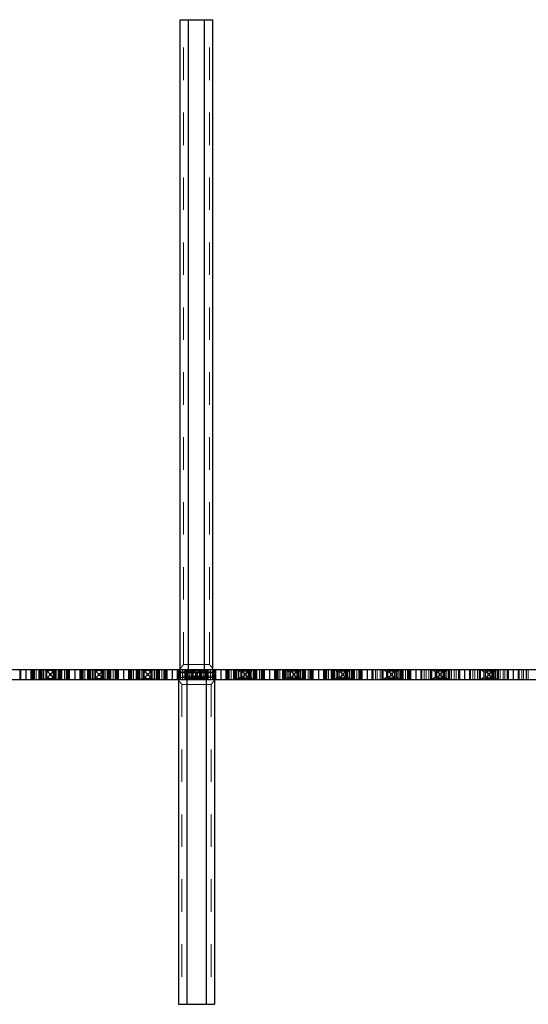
# Model space of a CAD drawing. Header units: inches. Extents: x 1880 to 2363, y -453 to -54.
# Tile 572 of 656: x 1910.58 to 1912.15, y -73.19 to -70.16. Entities that reach past the tile are written whole.
import ezdxf

# ---------------------------------------------------------------- set-up
doc = ezdxf.new("R2010")
doc.units = ezdxf.units.IN
doc.header["$LTSCALE"] = 0.5
doc.header["$MEASUREMENT"] = 0
doc.linetypes.add('HIDDEN', pattern=[0.225, 0.15, -0.075])
doc.layers.add('APP-M-S', color=30, linetype='Continuous')
doc.layers.add('PUN-M-S3', color=8, linetype='Continuous')

msp = doc.modelspace()

# ---------------------------------------------------------------- linework, layer by layer
at = {"layer": 'APP-M-S', "linetype": 'Continuous', "lineweight": 25}
for p, q in [((1910.15324, -72.16292), (1911.20324, -72.16292)), ((1910.60324, -72.16292), (1910.60324, -72.19442)), ((1910.75324, -72.16292), (1910.75324, -72.19442)), ((1910.90324, -72.16292), (1910.90324, -72.19442)), ((1911.05324, -72.16292), (1911.05324, -72.19442)), ((1911.20324, -72.16292), (1911.50324, -72.16292)), ((1911.20324, -72.16292), (1911.20324, -72.19442)), ((1911.35324, -72.16292), (1911.35324, -72.19442)), ((1911.50324, -72.16292), (1913.00324, -72.16292)), ((1911.50324, -72.16292), (1911.50324, -72.19442)), ((1911.65324, -72.16292), (1911.65324, -72.19442)), ((1911.80324, -72.16292), (1911.80324, -72.19442)), ((1911.95324, -72.16292), (1911.95324, -72.19442)), ((1912.10324, -72.16292), (1912.10324, -72.19442)), ((1910.15324, -72.19442), (1911.20324, -72.19442)), ((1911.20324, -72.19442), (1911.50324, -72.19442)), ((1911.50324, -72.19442), (1913.00324, -72.19442))]:
    msp.add_line(p, q, dxfattribs=at)
at = {"layer": 'APP-M-S', "linetype": 'HIDDEN', "lineweight": 18}
for p, q in [((1910.58474, -72.16292), (1910.58474, -72.19442)), ((1910.58774, -72.16292), (1910.58774, -72.19442)), ((1910.61874, -72.16292), (1910.61874, -72.19442)), ((1910.62174, -72.16292), (1910.62174, -72.19442)), ((1910.62324, -72.16292), (1910.62324, -72.19442)), ((1910.62624, -72.16292), (1910.62624, -72.19442)), ((1910.62902, -72.19442), (1910.62902, -72.16292)), ((1910.63474, -72.19442), (1910.63474, -72.16292)), ((1910.64249, -72.16292), (1910.64249, -72.19442)), ((1910.64371, -72.16292), (1910.64371, -72.19442)), ((1910.64374, -72.16292), (1910.64374, -72.19442)), ((1910.64542, -72.16292), (1910.64542, -72.19442)), ((1910.64824, -72.16292), (1910.64824, -72.19442)), ((1910.64871, -72.19442), (1910.64871, -72.16292)), ((1910.64912, -72.19442), (1910.64912, -72.16292)), ((1910.64971, -72.16292), (1910.66632, -72.16609)), ((1910.65118, -72.19442), (1910.65118, -72.16292)), ((1910.65265, -72.19442), (1910.65265, -72.16292)), ((1910.65772, -72.16292), (1910.65772, -72.19442)), ((1910.66261, -72.19442), (1910.66261, -72.16292)), ((1910.66663, -72.16617), (1910.66632, -72.16609)), ((1910.66632, -72.16609), (1910.66632, -72.19125)), ((1910.68984, -72.16617), (1910.66663, -72.16617)), ((1910.66674, -72.19117), (1910.66674, -72.16617)), ((1910.66674, -72.17402), (1910.67459, -72.16617)), ((1910.66749, -72.16292), (1910.66749, -72.19442)), ((1910.67531, -72.17574), (1910.67016, -72.17059)), ((1910.68117, -72.17574), (1910.68631, -72.17059)), ((1910.68188, -72.16617), (1910.68974, -72.17402)), ((1910.68724, -72.16292), (1910.68724, -72.19442)), ((1910.68898, -72.19442), (1910.68898, -72.16292)), ((1910.68974, -72.16617), (1910.68974, -72.19117)), ((1910.69015, -72.16609), (1910.68984, -72.16617)), ((1910.70676, -72.16292), (1910.69015, -72.16609)), ((1910.69015, -72.19125), (1910.69015, -72.16609)), ((1910.69324, -72.19442), (1910.69324, -72.16292)), ((1910.69386, -72.16292), (1910.69386, -72.19442)), ((1910.69875, -72.16292), (1910.69875, -72.19442)), ((1910.70383, -72.19442), (1910.70383, -72.16292)), ((1910.70529, -72.16292), (1910.70529, -72.19442)), ((1910.70735, -72.16292), (1910.70735, -72.19442)), ((1910.70776, -72.19442), (1910.70776, -72.16292)), ((1910.70824, -72.16292), (1910.70824, -72.19442)), ((1910.71105, -72.16292), (1910.71105, -72.19442)), ((1910.71274, -72.16292), (1910.71274, -72.19442)), ((1910.71276, -72.19442), (1910.71276, -72.16292)), ((1910.71398, -72.16292), (1910.71398, -72.19442)), ((1910.72174, -72.16292), (1910.72174, -72.19442)), ((1910.72745, -72.19442), (1910.72745, -72.16292)), ((1910.73024, -72.16292), (1910.73024, -72.19442)), ((1910.73324, -72.16292), (1910.73324, -72.19442)), ((1910.73474, -72.16292), (1910.73474, -72.19442)), ((1910.73774, -72.16292), (1910.73774, -72.19442)), ((1910.76874, -72.16292), (1910.76874, -72.19442)), ((1910.77174, -72.16292), (1910.77174, -72.19442)), ((1910.77324, -72.16292), (1910.77324, -72.19442)), ((1910.77624, -72.16292), (1910.77624, -72.19442)), ((1910.77902, -72.19442), (1910.77902, -72.16292)), ((1910.78474, -72.19442), (1910.78474, -72.16292)), ((1910.79249, -72.16292), (1910.79249, -72.19442)), ((1910.79371, -72.16292), (1910.79371, -72.19442)), ((1910.79374, -72.16292), (1910.79374, -72.19442)), ((1910.79542, -72.16292), (1910.79542, -72.19442)), ((1910.79824, -72.16292), (1910.79824, -72.19442)), ((1910.79871, -72.19442), (1910.79871, -72.16292)), ((1910.79912, -72.19442), (1910.79912, -72.16292)), ((1910.79971, -72.16292), (1910.81632, -72.16609)), ((1910.80118, -72.19442), (1910.80118, -72.16292)), ((1910.80265, -72.19442), (1910.80265, -72.16292)), ((1910.80772, -72.16292), (1910.80772, -72.19442)), ((1910.81261, -72.19442), (1910.81261, -72.16292)), ((1910.81663, -72.16617), (1910.81632, -72.16609)), ((1910.81632, -72.16609), (1910.81632, -72.19125)), ((1910.83984, -72.16617), (1910.81663, -72.16617)), ((1910.81674, -72.19117), (1910.81674, -72.16617)), ((1910.81674, -72.17402), (1910.82459, -72.16617)), ((1910.81749, -72.16292), (1910.81749, -72.19442)), ((1910.82531, -72.17574), (1910.82016, -72.17059)), ((1910.83117, -72.17574), (1910.83631, -72.17059)), ((1910.83188, -72.16617), (1910.83974, -72.17402)), ((1910.83724, -72.16292), (1910.83724, -72.19442)), ((1910.83898, -72.19442), (1910.83898, -72.16292)), ((1910.83974, -72.16617), (1910.83974, -72.19117)), ((1910.84015, -72.16609), (1910.83984, -72.16617)), ((1910.85676, -72.16292), (1910.84015, -72.16609)), ((1910.84015, -72.19125), (1910.84015, -72.16609)), ((1910.84324, -72.19442), (1910.84324, -72.16292)), ((1910.84386, -72.16292), (1910.84386, -72.19442)), ((1910.84875, -72.16292), (1910.84875, -72.19442)), ((1910.85383, -72.19442), (1910.85383, -72.16292)), ((1910.85529, -72.16292), (1910.85529, -72.19442)), ((1910.85735, -72.16292), (1910.85735, -72.19442)), ((1910.85776, -72.19442), (1910.85776, -72.16292)), ((1910.85824, -72.16292), (1910.85824, -72.19442)), ((1910.86105, -72.16292), (1910.86105, -72.19442)), ((1910.86274, -72.16292), (1910.86274, -72.19442)), ((1910.86276, -72.19442), (1910.86276, -72.16292)), ((1910.86398, -72.16292), (1910.86398, -72.19442)), ((1910.87174, -72.16292), (1910.87174, -72.19442)), ((1910.87745, -72.19442), (1910.87745, -72.16292)), ((1910.88024, -72.16292), (1910.88024, -72.19442)), ((1910.88324, -72.16292), (1910.88324, -72.19442)), ((1910.88474, -72.16292), (1910.88474, -72.19442)), ((1910.88774, -72.16292), (1910.88774, -72.19442)), ((1910.91874, -72.16292), (1910.91874, -72.19442)), ((1910.92174, -72.16292), (1910.92174, -72.19442)), ((1910.92324, -72.16292), (1910.92324, -72.19442)), ((1910.92624, -72.16292), (1910.92624, -72.19442)), ((1910.92902, -72.19442), (1910.92902, -72.16292)), ((1910.93474, -72.19442), (1910.93474, -72.16292)), ((1910.94249, -72.16292), (1910.94249, -72.19442)), ((1910.94371, -72.16292), (1910.94371, -72.19442)), ((1910.94374, -72.16292), (1910.94374, -72.19442)), ((1910.94542, -72.16292), (1910.94542, -72.19442)), ((1910.94824, -72.16292), (1910.94824, -72.19442)), ((1910.94871, -72.19442), (1910.94871, -72.16292)), ((1910.94912, -72.19442), (1910.94912, -72.16292)), ((1910.94971, -72.16292), (1910.96632, -72.16609)), ((1910.95118, -72.19442), (1910.95118, -72.16292)), ((1910.95265, -72.19442), (1910.95265, -72.16292)), ((1910.95772, -72.16292), (1910.95772, -72.19442)), ((1910.96261, -72.19442), (1910.96261, -72.16292)), ((1910.96663, -72.16617), (1910.96632, -72.16609)), ((1910.96632, -72.16609), (1910.96632, -72.19125)), ((1910.98984, -72.16617), (1910.96663, -72.16617)), ((1910.96674, -72.19117), (1910.96674, -72.16617)), ((1910.96674, -72.17402), (1910.97459, -72.16617)), ((1910.96749, -72.16292), (1910.96749, -72.19442)), ((1910.97531, -72.17574), (1910.97016, -72.17059)), ((1910.98117, -72.17574), (1910.98631, -72.17059)), ((1910.98188, -72.16617), (1910.98974, -72.17402)), ((1910.98724, -72.16292), (1910.98724, -72.19442)), ((1910.98898, -72.19442), (1910.98898, -72.16292)), ((1910.98974, -72.16617), (1910.98974, -72.19117)), ((1910.99015, -72.16609), (1910.98984, -72.16617)), ((1911.00676, -72.16292), (1910.99015, -72.16609)), ((1910.99015, -72.19125), (1910.99015, -72.16609)), ((1910.99324, -72.19442), (1910.99324, -72.16292)), ((1910.99386, -72.16292), (1910.99386, -72.19442)), ((1910.99875, -72.16292), (1910.99875, -72.19442)), ((1911.00383, -72.19442), (1911.00383, -72.16292)), ((1911.00529, -72.16292), (1911.00529, -72.19442)), ((1911.00735, -72.16292), (1911.00735, -72.19442)), ((1911.00776, -72.19442), (1911.00776, -72.16292)), ((1911.00824, -72.16292), (1911.00824, -72.19442)), ((1911.01105, -72.16292), (1911.01105, -72.19442)), ((1911.01274, -72.16292), (1911.01274, -72.19442)), ((1911.01276, -72.19442), (1911.01276, -72.16292)), ((1911.01398, -72.16292), (1911.01398, -72.19442)), ((1911.02174, -72.16292), (1911.02174, -72.19442)), ((1911.02745, -72.19442), (1911.02745, -72.16292)), ((1911.03024, -72.16292), (1911.03024, -72.19442)), ((1911.03324, -72.16292), (1911.03324, -72.19442)), ((1911.03474, -72.16292), (1911.03474, -72.19442)), ((1911.03774, -72.16292), (1911.03774, -72.19442)), ((1911.06874, -72.16292), (1911.06874, -72.19442)), ((1911.07174, -72.16292), (1911.07174, -72.19442)), ((1911.07324, -72.16292), (1911.07324, -72.18554)), ((1911.07624, -72.16292), (1911.07624, -72.19442)), ((1911.07902, -72.19442), (1911.07902, -72.16292)), ((1911.08474, -72.19442), (1911.08474, -72.16292)), ((1911.09249, -72.16292), (1911.09249, -72.19442)), ((1911.09371, -72.16292), (1911.09371, -72.19442)), ((1911.09374, -72.16292), (1911.09374, -72.19442)), ((1911.09542, -72.16292), (1911.09542, -72.19442)), ((1911.09824, -72.16292), (1911.09824, -72.19442)), ((1911.09871, -72.19442), (1911.09871, -72.16292)), ((1911.09912, -72.19442), (1911.09912, -72.16292)), ((1911.09971, -72.16292), (1911.11632, -72.16609)), ((1911.10118, -72.19442), (1911.10118, -72.16292)), ((1911.11261, -72.17017), (1911.10265, -72.16292)), ((1911.10265, -72.19442), (1911.10265, -72.16292)), ((1911.10772, -72.16292), (1911.10772, -72.19442)), ((1911.11261, -72.19442), (1911.11261, -72.16292)), ((1911.11261, -72.17017), (1911.11749, -72.17079)), ((1911.11663, -72.16617), (1911.11632, -72.16609)), ((1911.11632, -72.16609), (1911.11632, -72.19125)), ((1911.13984, -72.16617), (1911.11663, -72.16617)), ((1911.11674, -72.19117), (1911.11674, -72.16617)), ((1911.11674, -72.17402), (1911.12459, -72.16617)), ((1911.11749, -72.19442), (1911.11749, -72.16292)), ((1911.11749, -72.17079), (1911.13898, -72.17079)), ((1911.12531, -72.17574), (1911.12016, -72.17059)), ((1911.13117, -72.17574), (1911.13631, -72.17059)), ((1911.13188, -72.16617), (1911.13974, -72.17402)), ((1911.13724, -72.16292), (1911.13724, -72.19442)), ((1911.13898, -72.19442), (1911.13898, -72.16292)), ((1911.13898, -72.17079), (1911.14386, -72.17017)), ((1911.13974, -72.16617), (1911.13974, -72.19117)), ((1911.14015, -72.16609), (1911.13984, -72.16617)), ((1911.15676, -72.16292), (1911.14015, -72.16609)), ((1911.14015, -72.19125), (1911.14015, -72.16609)), ((1911.14324, -72.19442), (1911.14324, -72.16292)), ((1911.15383, -72.16292), (1911.14386, -72.17017)), ((1911.14386, -72.19442), (1911.14386, -72.16292)), ((1911.14875, -72.16292), (1911.14875, -72.19442)), ((1911.15383, -72.19442), (1911.15383, -72.16292)), ((1911.15529, -72.16292), (1911.15529, -72.19442)), ((1911.15735, -72.16292), (1911.15735, -72.19442)), ((1911.15776, -72.19442), (1911.15776, -72.16292)), ((1911.15824, -72.16292), (1911.15824, -72.19442)), ((1911.16105, -72.16292), (1911.16105, -72.19442)), ((1911.16274, -72.16292), (1911.16274, -72.19442)), ((1911.16276, -72.19442), (1911.16276, -72.16292)), ((1911.16398, -72.16292), (1911.16398, -72.19442)), ((1911.17174, -72.16292), (1911.17174, -72.19442)), ((1911.17745, -72.19442), (1911.17745, -72.16292)), ((1911.18024, -72.16292), (1911.18024, -72.19442)), ((1911.18324, -72.16292), (1911.18324, -72.18554)), ((1911.18474, -72.16292), (1911.18474, -72.19442)), ((1911.18774, -72.16292), (1911.18774, -72.19442)), ((1911.21874, -72.16292), (1911.21874, -72.19442)), ((1911.22174, -72.16292), (1911.22174, -72.19442)), ((1911.22324, -72.16292), (1911.22324, -72.19442)), ((1911.22624, -72.16292), (1911.22624, -72.19442)), ((1911.22902, -72.19442), (1911.22902, -72.16292)), ((1911.23474, -72.19442), (1911.23474, -72.16292)), ((1911.24249, -72.16292), (1911.24249, -72.19442)), ((1911.24371, -72.16292), (1911.24371, -72.19442)), ((1911.24374, -72.16292), (1911.24374, -72.19442)), ((1911.24542, -72.16292), (1911.24542, -72.19442)), ((1911.24824, -72.16292), (1911.24824, -72.19442)), ((1911.24871, -72.19442), (1911.24871, -72.16292)), ((1911.24912, -72.19442), (1911.24912, -72.16292)), ((1911.24971, -72.16292), (1911.26632, -72.16609)), ((1911.25118, -72.19442), (1911.25118, -72.16292)), ((1911.26261, -72.17017), (1911.25265, -72.16292)), ((1911.25265, -72.19442), (1911.25265, -72.16292)), ((1911.25772, -72.16292), (1911.25772, -72.19442)), ((1911.26261, -72.19442), (1911.26261, -72.16292)), ((1911.26261, -72.17017), (1911.26749, -72.17079)), ((1911.26663, -72.16617), (1911.26632, -72.16609)), ((1911.26632, -72.16609), (1911.26632, -72.19125)), ((1911.28984, -72.16617), (1911.26663, -72.16617)), ((1911.26674, -72.19117), (1911.26674, -72.16617)), ((1911.26674, -72.17402), (1911.27459, -72.16617)), ((1911.26749, -72.19442), (1911.26749, -72.16292)), ((1911.26749, -72.17079), (1911.28898, -72.17079)), ((1911.27531, -72.17574), (1911.27016, -72.17059)), ((1911.28117, -72.17574), (1911.28631, -72.17059)), ((1911.28188, -72.16617), (1911.28974, -72.17402)), ((1911.28724, -72.16292), (1911.28724, -72.19442)), ((1911.28898, -72.19442), (1911.28898, -72.16292)), ((1911.28898, -72.17079), (1911.29386, -72.17017)), ((1911.28974, -72.16617), (1911.28974, -72.19117)), ((1911.29015, -72.16609), (1911.28984, -72.16617)), ((1911.30676, -72.16292), (1911.29015, -72.16609)), ((1911.29015, -72.19125), (1911.29015, -72.16609)), ((1911.29324, -72.19442), (1911.29324, -72.16292)), ((1911.30383, -72.16292), (1911.29386, -72.17017)), ((1911.29386, -72.19442), (1911.29386, -72.16292)), ((1911.29875, -72.16292), (1911.29875, -72.19442)), ((1911.30383, -72.19442), (1911.30383, -72.16292)), ((1911.30529, -72.16292), (1911.30529, -72.19442)), ((1911.30735, -72.16292), (1911.30735, -72.19442)), ((1911.30776, -72.19442), (1911.30776, -72.16292)), ((1911.30824, -72.16292), (1911.30824, -72.19442)), ((1911.31105, -72.16292), (1911.31105, -72.19442)), ((1911.31274, -72.16292), (1911.31274, -72.19442)), ((1911.31276, -72.19442), (1911.31276, -72.16292)), ((1911.31398, -72.16292), (1911.31398, -72.19442)), ((1911.32174, -72.16292), (1911.32174, -72.19442)), ((1911.32745, -72.19442), (1911.32745, -72.16292)), ((1911.33024, -72.16292), (1911.33024, -72.19442)), ((1911.33324, -72.16292), (1911.33324, -72.19442)), ((1911.33474, -72.16292), (1911.33474, -72.19442)), ((1911.33774, -72.16292), (1911.33774, -72.19442)), ((1911.36874, -72.16292), (1911.36874, -72.19442)), ((1911.37174, -72.16292), (1911.37174, -72.19442)), ((1911.37324, -72.16292), (1911.37324, -72.19442)), ((1911.37624, -72.16292), (1911.37624, -72.19442)), ((1911.37902, -72.19442), (1911.37902, -72.16292)), ((1911.38474, -72.19442), (1911.38474, -72.16292)), ((1911.39249, -72.16292), (1911.39249, -72.19442)), ((1911.39371, -72.16292), (1911.39371, -72.19442)), ((1911.39374, -72.16292), (1911.39374, -72.19442)), ((1911.39542, -72.16292), (1911.39542, -72.19442)), ((1911.39824, -72.16292), (1911.39824, -72.19442)), ((1911.39871, -72.19442), (1911.39871, -72.16292)), ((1911.39912, -72.19442), (1911.39912, -72.16292)), ((1911.39971, -72.16292), (1911.41632, -72.16609)), ((1911.40118, -72.19442), (1911.40118, -72.16292)), ((1911.41261, -72.17017), (1911.40265, -72.16292)), ((1911.40265, -72.19442), (1911.40265, -72.16292)), ((1911.40772, -72.16292), (1911.40772, -72.19442)), ((1911.41261, -72.19442), (1911.41261, -72.16292)), ((1911.41261, -72.17017), (1911.41749, -72.17079)), ((1911.41663, -72.16617), (1911.41632, -72.16609)), ((1911.41632, -72.16609), (1911.41632, -72.19125)), ((1911.43984, -72.16617), (1911.41663, -72.16617)), ((1911.41674, -72.19117), (1911.41674, -72.16617)), ((1911.41674, -72.17402), (1911.42459, -72.16617)), ((1911.41749, -72.19442), (1911.41749, -72.16292)), ((1911.41749, -72.17079), (1911.43898, -72.17079)), ((1911.42531, -72.17574), (1911.42016, -72.17059)), ((1911.43117, -72.17574), (1911.43631, -72.17059)), ((1911.43188, -72.16617), (1911.43974, -72.17402)), ((1911.43724, -72.16292), (1911.43724, -72.19442)), ((1911.43898, -72.19442), (1911.43898, -72.16292)), ((1911.43898, -72.17079), (1911.44386, -72.17017)), ((1911.43974, -72.16617), (1911.43974, -72.19117)), ((1911.44015, -72.16609), (1911.43984, -72.16617)), ((1911.45676, -72.16292), (1911.44015, -72.16609)), ((1911.44015, -72.19125), (1911.44015, -72.16609)), ((1911.44324, -72.19442), (1911.44324, -72.16292)), ((1911.45383, -72.16292), (1911.44386, -72.17017)), ((1911.44386, -72.19442), (1911.44386, -72.16292)), ((1911.44875, -72.16292), (1911.44875, -72.19442)), ((1911.45383, -72.19442), (1911.45383, -72.16292)), ((1911.45529, -72.16292), (1911.45529, -72.19442)), ((1911.45735, -72.16292), (1911.45735, -72.19442)), ((1911.45776, -72.19442), (1911.45776, -72.16292)), ((1911.45824, -72.16292), (1911.45824, -72.19442)), ((1911.46105, -72.16292), (1911.46105, -72.19442)), ((1911.46274, -72.16292), (1911.46274, -72.19442)), ((1911.46276, -72.19442), (1911.46276, -72.16292)), ((1911.46398, -72.16292), (1911.46398, -72.19442)), ((1911.47174, -72.16292), (1911.47174, -72.19442)), ((1911.47745, -72.19442), (1911.47745, -72.16292)), ((1911.48024, -72.16292), (1911.48024, -72.19442)), ((1911.48324, -72.16292), (1911.48324, -72.19442)), ((1911.48474, -72.16292), (1911.48474, -72.19442)), ((1911.48774, -72.16292), (1911.48774, -72.19442)), ((1911.51874, -72.16292), (1911.51874, -72.19442)), ((1911.52174, -72.16292), (1911.52174, -72.19442)), ((1911.52324, -72.16292), (1911.52324, -72.19442)), ((1911.52624, -72.16292), (1911.52624, -72.19442)), ((1911.52902, -72.19442), (1911.52902, -72.16292)), ((1911.53474, -72.19442), (1911.53474, -72.16292)), ((1911.54249, -72.16292), (1911.54249, -72.19442)), ((1911.54371, -72.16292), (1911.54371, -72.19442)), ((1911.54374, -72.16292), (1911.54374, -72.19442)), ((1911.54542, -72.16292), (1911.54542, -72.19442)), ((1911.54824, -72.16292), (1911.54824, -72.19442)), ((1911.54871, -72.19442), (1911.54871, -72.16292)), ((1911.54912, -72.19442), (1911.54912, -72.16292)), ((1911.54971, -72.16292), (1911.56632, -72.16609)), ((1911.55118, -72.19442), (1911.55118, -72.16292)), ((1911.56261, -72.17017), (1911.55265, -72.16292)), ((1911.55265, -72.19442), (1911.55265, -72.16292)), ((1911.55772, -72.16292), (1911.55772, -72.19442)), ((1911.56261, -72.19442), (1911.56261, -72.16292)), ((1911.56261, -72.17017), (1911.56749, -72.17079)), ((1911.56663, -72.16617), (1911.56632, -72.16609)), ((1911.56632, -72.16609), (1911.56632, -72.19125)), ((1911.58984, -72.16617), (1911.56663, -72.16617)), ((1911.56674, -72.19117), (1911.56674, -72.16617)), ((1911.56674, -72.17402), (1911.57459, -72.16617)), ((1911.56749, -72.19442), (1911.56749, -72.16292)), ((1911.56749, -72.17079), (1911.58898, -72.17079)), ((1911.57531, -72.17574), (1911.57016, -72.17059)), ((1911.58117, -72.17574), (1911.58631, -72.17059)), ((1911.58188, -72.16617), (1911.58974, -72.17402)), ((1911.58724, -72.16292), (1911.58724, -72.19442)), ((1911.58898, -72.19442), (1911.58898, -72.16292)), ((1911.58898, -72.17079), (1911.59386, -72.17017)), ((1911.58974, -72.16617), (1911.58974, -72.19117)), ((1911.59015, -72.16609), (1911.58984, -72.16617)), ((1911.60676, -72.16292), (1911.59015, -72.16609)), ((1911.59015, -72.19125), (1911.59015, -72.16609)), ((1911.59324, -72.19442), (1911.59324, -72.16292)), ((1911.60383, -72.16292), (1911.59386, -72.17017)), ((1911.59386, -72.19442), (1911.59386, -72.16292)), ((1911.59875, -72.16292), (1911.59875, -72.19442)), ((1911.60383, -72.19442), (1911.60383, -72.16292)), ((1911.60529, -72.16292), (1911.60529, -72.19442)), ((1911.60735, -72.16292), (1911.60735, -72.19442)), ((1911.60776, -72.19442), (1911.60776, -72.16292)), ((1911.60824, -72.16292), (1911.60824, -72.19442)), ((1911.61105, -72.16292), (1911.61105, -72.19442)), ((1911.61274, -72.16292), (1911.61274, -72.19442)), ((1911.61276, -72.19442), (1911.61276, -72.16292)), ((1911.61398, -72.16292), (1911.61398, -72.19442)), ((1911.62174, -72.16292), (1911.62174, -72.19442)), ((1911.62745, -72.19442), (1911.62745, -72.16292)), ((1911.63024, -72.16292), (1911.63024, -72.19442)), ((1911.63324, -72.16292), (1911.63324, -72.19442)), ((1911.63474, -72.16292), (1911.63474, -72.19442)), ((1911.63774, -72.16292), (1911.63774, -72.19442)), ((1911.66824, -72.16292), (1911.66824, -72.19442)), ((1911.66874, -72.16292), (1911.66874, -72.19442)), ((1911.67124, -72.16292), (1911.67124, -72.19442)), ((1911.67174, -72.16292), (1911.67174, -72.19442)), ((1911.67902, -72.19442), (1911.67902, -72.16292)), ((1911.68474, -72.19442), (1911.68474, -72.16292)), ((1911.69324, -72.16292), (1911.69324, -72.19442)), ((1911.69371, -72.16292), (1911.69371, -72.19442)), ((1911.69374, -72.16292), (1911.69374, -72.19442)), ((1911.69871, -72.19442), (1911.69871, -72.16292)), ((1911.69912, -72.19442), (1911.69912, -72.16292)), ((1911.69971, -72.16292), (1911.71632, -72.16609)), ((1911.70118, -72.19442), (1911.70118, -72.16292)), ((1911.71261, -72.17017), (1911.70265, -72.16292)), ((1911.70265, -72.19442), (1911.70265, -72.16292)), ((1911.71261, -72.18717), (1911.71261, -72.17017)), ((1911.71261, -72.17017), (1911.71749, -72.17079)), ((1911.71663, -72.16617), (1911.71632, -72.16609)), ((1911.71632, -72.16609), (1911.71632, -72.19125)), ((1911.73984, -72.16617), (1911.71663, -72.16617)), ((1911.71674, -72.19117), (1911.71674, -72.16617)), ((1911.71674, -72.17402), (1911.72459, -72.16617)), ((1911.71749, -72.17079), (1911.71749, -72.18654)), ((1911.71749, -72.17079), (1911.73898, -72.17079)), ((1911.72531, -72.17574), (1911.72016, -72.17059)), ((1911.73117, -72.17574), (1911.73631, -72.17059)), ((1911.73188, -72.16617), (1911.73974, -72.17402)), ((1911.73724, -72.16292), (1911.73724, -72.19442)), ((1911.73898, -72.19442), (1911.73898, -72.16292)), ((1911.73898, -72.17079), (1911.74386, -72.17017)), ((1911.73974, -72.16617), (1911.73974, -72.19117)), ((1911.74015, -72.16609), (1911.73984, -72.16617)), ((1911.75676, -72.16292), (1911.74015, -72.16609)), ((1911.74015, -72.19125), (1911.74015, -72.16609)), ((1911.74324, -72.19442), (1911.74324, -72.16292)), ((1911.74386, -72.19442), (1911.74386, -72.16292)), ((1911.75383, -72.16292), (1911.74386, -72.17017)), ((1911.74764, -72.16292), (1911.74764, -72.19442)), ((1911.74824, -72.16292), (1911.74824, -72.19442)), ((1911.74875, -72.16292), (1911.74875, -72.19442)), ((1911.75383, -72.19442), (1911.75383, -72.16292)), ((1911.75529, -72.16292), (1911.75529, -72.19442)), ((1911.75735, -72.16292), (1911.75735, -72.19442)), ((1911.75776, -72.19442), (1911.75776, -72.16292)), ((1911.75824, -72.16292), (1911.75824, -72.19442)), ((1911.76105, -72.16292), (1911.76105, -72.19442)), ((1911.76274, -72.16292), (1911.76274, -72.19442)), ((1911.76276, -72.19442), (1911.76276, -72.16292)), ((1911.76398, -72.16292), (1911.76398, -72.19442)), ((1911.77174, -72.16292), (1911.77174, -72.19442)), ((1911.77745, -72.19442), (1911.77745, -72.16292)), ((1911.78024, -72.16292), (1911.78024, -72.19442)), ((1911.78324, -72.16292), (1911.78324, -72.19442)), ((1911.78474, -72.16292), (1911.78474, -72.19442)), ((1911.78774, -72.16292), (1911.78774, -72.19442)), ((1911.81824, -72.16292), (1911.81824, -72.19442)), ((1911.81874, -72.16292), (1911.81874, -72.19442)), ((1911.82124, -72.16292), (1911.82124, -72.19442)), ((1911.82174, -72.16292), (1911.82174, -72.19442)), ((1911.82902, -72.19442), (1911.82902, -72.16292)), ((1911.83474, -72.19442), (1911.83474, -72.16292)), ((1911.84324, -72.16292), (1911.84324, -72.19442)), ((1911.84371, -72.16292), (1911.84371, -72.19442)), ((1911.84374, -72.16292), (1911.84374, -72.19442)), ((1911.84871, -72.19442), (1911.84871, -72.16292)), ((1911.84912, -72.19442), (1911.84912, -72.16292)), ((1911.84971, -72.16292), (1911.86632, -72.16609)), ((1911.85118, -72.19442), (1911.85118, -72.16292)), ((1911.86261, -72.17017), (1911.85265, -72.16292)), ((1911.85265, -72.19442), (1911.85265, -72.16292)), ((1911.86261, -72.18717), (1911.86261, -72.17017)), ((1911.86261, -72.17017), (1911.86749, -72.17079)), ((1911.86663, -72.16617), (1911.86632, -72.16609)), ((1911.86632, -72.16609), (1911.86632, -72.19125)), ((1911.88984, -72.16617), (1911.86663, -72.16617)), ((1911.86674, -72.19117), (1911.86674, -72.16617)), ((1911.86674, -72.17402), (1911.87459, -72.16617)), ((1911.86749, -72.17079), (1911.86749, -72.18654)), ((1911.86749, -72.17079), (1911.88898, -72.17079)), ((1911.87531, -72.17574), (1911.87016, -72.17059)), ((1911.88117, -72.17574), (1911.88631, -72.17059)), ((1911.88188, -72.16617), (1911.88974, -72.17402)), ((1911.88724, -72.16292), (1911.88724, -72.19442)), ((1911.88898, -72.17079), (1911.89386, -72.17017)), ((1911.88898, -72.18654), (1911.88898, -72.17079)), ((1911.88974, -72.16617), (1911.88974, -72.19117)), ((1911.89015, -72.16609), (1911.88984, -72.16617)), ((1911.90676, -72.16292), (1911.89015, -72.16609)), ((1911.89015, -72.19125), (1911.89015, -72.16609)), ((1911.89324, -72.19442), (1911.89324, -72.16292)), ((1911.90383, -72.16292), (1911.89386, -72.17017)), ((1911.89386, -72.17017), (1911.89386, -72.18717)), ((1911.89824, -72.16292), (1911.89824, -72.19442)), ((1911.90383, -72.19442), (1911.90383, -72.16292)), ((1911.90424, -72.16292), (1911.90424, -72.19442)), ((1911.90529, -72.16292), (1911.90529, -72.19442)), ((1911.90735, -72.16292), (1911.90735, -72.19442)), ((1911.90776, -72.19442), (1911.90776, -72.16292)), ((1911.91274, -72.16292), (1911.91274, -72.19442)), ((1911.91276, -72.19442), (1911.91276, -72.16292)), ((1911.91324, -72.16292), (1911.91324, -72.19442)), ((1911.92174, -72.16292), (1911.92174, -72.19442)), ((1911.92745, -72.19442), (1911.92745, -72.16292)), ((1911.93474, -72.16292), (1911.93474, -72.19442)), ((1911.93524, -72.16292), (1911.93524, -72.19442)), ((1911.93774, -72.16292), (1911.93774, -72.19442)), ((1911.93824, -72.16292), (1911.93824, -72.19442)), ((1911.96824, -72.16292), (1911.96824, -72.19442)), ((1911.96874, -72.16292), (1911.96874, -72.19442)), ((1911.97124, -72.16292), (1911.97124, -72.19442)), ((1911.97174, -72.16292), (1911.97174, -72.19442)), ((1911.97902, -72.19442), (1911.97902, -72.16292)), ((1911.98474, -72.19442), (1911.98474, -72.16292)), ((1911.99324, -72.16292), (1911.99324, -72.19442)), ((1911.99371, -72.16292), (1911.99371, -72.19442)), ((1911.99374, -72.16292), (1911.99374, -72.19442)), ((1911.99871, -72.19442), (1911.99871, -72.16292)), ((1911.99912, -72.19442), (1911.99912, -72.16292)), ((1911.99971, -72.16292), (1912.01632, -72.16609)), ((1912.00118, -72.19442), (1912.00118, -72.16292)), ((1912.01261, -72.17017), (1912.00265, -72.16292)), ((1912.00265, -72.19442), (1912.00265, -72.16292)), ((1912.01261, -72.18717), (1912.01261, -72.17017)), ((1912.01261, -72.17017), (1912.01749, -72.17079)), ((1912.01663, -72.16617), (1912.01632, -72.16609)), ((1912.01632, -72.16609), (1912.01632, -72.19125)), ((1912.03984, -72.16617), (1912.01663, -72.16617)), ((1912.01674, -72.19117), (1912.01674, -72.16617)), ((1912.01674, -72.17402), (1912.02459, -72.16617)), ((1912.01749, -72.17079), (1912.01749, -72.18654)), ((1912.01749, -72.17079), (1912.03898, -72.17079)), ((1912.02531, -72.17574), (1912.02016, -72.17059)), ((1912.03117, -72.17574), (1912.03631, -72.17059)), ((1912.03188, -72.16617), (1912.03974, -72.17402)), ((1912.03724, -72.16292), (1912.03724, -72.19442)), ((1912.03898, -72.17079), (1912.04386, -72.17017)), ((1912.03898, -72.18654), (1912.03898, -72.17079)), ((1912.03974, -72.16617), (1912.03974, -72.19117)), ((1912.04015, -72.16609), (1912.03984, -72.16617)), ((1912.05676, -72.16292), (1912.04015, -72.16609)), ((1912.04015, -72.19125), (1912.04015, -72.16609)), ((1912.04324, -72.19442), (1912.04324, -72.16292)), ((1912.05383, -72.16292), (1912.04386, -72.17017)), ((1912.04386, -72.17017), (1912.04386, -72.18717)), ((1912.04824, -72.16292), (1912.04824, -72.19442)), ((1912.05383, -72.19442), (1912.05383, -72.16292)), ((1912.05424, -72.16292), (1912.05424, -72.19442)), ((1912.05529, -72.16292), (1912.05529, -72.19442)), ((1912.05735, -72.16292), (1912.05735, -72.19442)), ((1912.05776, -72.19442), (1912.05776, -72.16292)), ((1912.06274, -72.16292), (1912.06274, -72.19442)), ((1912.06276, -72.19442), (1912.06276, -72.16292)), ((1912.06324, -72.16292), (1912.06324, -72.19442)), ((1912.07174, -72.16292), (1912.07174, -72.19442)), ((1912.07745, -72.19442), (1912.07745, -72.16292)), ((1912.08474, -72.16292), (1912.08474, -72.19442)), ((1912.08524, -72.16292), (1912.08524, -72.19442)), ((1912.08774, -72.16292), (1912.08774, -72.19442)), ((1912.08824, -72.16292), (1912.08824, -72.19442)), ((1912.11824, -72.16292), (1912.11824, -72.19442)), ((1912.11874, -72.16292), (1912.11874, -72.19442)), ((1912.12124, -72.16292), (1912.12124, -72.19442)), ((1912.12174, -72.16292), (1912.12174, -72.19442)), ((1912.12902, -72.19442), (1912.12902, -72.16292)), ((1912.13474, -72.19442), (1912.13474, -72.16292)), ((1912.14324, -72.16292), (1912.14324, -72.19442)), ((1912.14371, -72.16292), (1912.14371, -72.19442)), ((1912.14374, -72.16292), (1912.14374, -72.19442)), ((1912.14871, -72.19442), (1912.14871, -72.16292)), ((1912.14912, -72.19442), (1912.14912, -72.16292)), ((1910.64971, -72.19442), (1910.66632, -72.19125)), ((1910.66632, -72.19125), (1910.66663, -72.19117)), ((1910.68984, -72.19117), (1910.66663, -72.19117)), ((1910.67459, -72.19117), (1910.66674, -72.18331)), ((1910.67531, -72.1816), (1910.67016, -72.18674)), ((1910.67531, -72.17574), (1910.67531, -72.1816)), ((1910.67531, -72.17574), (1910.67633, -72.17601)), ((1910.67633, -72.18132), (1910.67531, -72.1816)), ((1910.67633, -72.17601), (1910.67633, -72.18132)), ((1910.67633, -72.17601), (1910.68014, -72.17601)), ((1910.68014, -72.18132), (1910.67633, -72.18132)), ((1910.68014, -72.17601), (1910.68117, -72.17574)), ((1910.68014, -72.17601), (1910.68014, -72.18132)), ((1910.68117, -72.1816), (1910.68014, -72.18132)), ((1910.68117, -72.17574), (1910.68117, -72.1816)), ((1910.68117, -72.1816), (1910.68631, -72.18674)), ((1910.68974, -72.18331), (1910.68188, -72.19117)), ((1910.68984, -72.19117), (1910.69015, -72.19125)), ((1910.70676, -72.19442), (1910.69015, -72.19125)), ((1910.79971, -72.19442), (1910.81632, -72.19125)), ((1910.81632, -72.19125), (1910.81663, -72.19117)), ((1910.83984, -72.19117), (1910.81663, -72.19117)), ((1910.82459, -72.19117), (1910.81674, -72.18331)), ((1910.82531, -72.1816), (1910.82016, -72.18674)), ((1910.82531, -72.17574), (1910.82531, -72.1816)), ((1910.82531, -72.17574), (1910.82633, -72.17601)), ((1910.82633, -72.18132), (1910.82531, -72.1816)), ((1910.82633, -72.17601), (1910.82633, -72.18132)), ((1910.82633, -72.17601), (1910.83014, -72.17601)), ((1910.83014, -72.18132), (1910.82633, -72.18132)), ((1910.83014, -72.17601), (1910.83117, -72.17574)), ((1910.83014, -72.17601), (1910.83014, -72.18132)), ((1910.83117, -72.1816), (1910.83014, -72.18132)), ((1910.83117, -72.17574), (1910.83117, -72.1816)), ((1910.83117, -72.1816), (1910.83631, -72.18674)), ((1910.83974, -72.18331), (1910.83188, -72.19117)), ((1910.83984, -72.19117), (1910.84015, -72.19125)), ((1910.85676, -72.19442), (1910.84015, -72.19125)), ((1910.94971, -72.19442), (1910.96632, -72.19125)), ((1910.96632, -72.19125), (1910.96663, -72.19117)), ((1910.98984, -72.19117), (1910.96663, -72.19117)), ((1910.97459, -72.19117), (1910.96674, -72.18331)), ((1910.97531, -72.1816), (1910.97016, -72.18674)), ((1910.97531, -72.17574), (1910.97531, -72.1816)), ((1910.97531, -72.17574), (1910.97633, -72.17601)), ((1910.97633, -72.18132), (1910.97531, -72.1816)), ((1910.97633, -72.17601), (1910.97633, -72.18132)), ((1910.97633, -72.17601), (1910.98014, -72.17601)), ((1910.98014, -72.18132), (1910.97633, -72.18132)), ((1910.98014, -72.17601), (1910.98117, -72.17574)), ((1910.98014, -72.17601), (1910.98014, -72.18132)), ((1910.98117, -72.1816), (1910.98014, -72.18132)), ((1910.98117, -72.17574), (1910.98117, -72.1816)), ((1910.98117, -72.1816), (1910.98631, -72.18674)), ((1910.98974, -72.18331), (1910.98188, -72.19117)), ((1910.98984, -72.19117), (1910.99015, -72.19125)), ((1911.00676, -72.19442), (1910.99015, -72.19125)), ((1911.09971, -72.19442), (1911.11632, -72.19125)), ((1911.11261, -72.18717), (1911.10265, -72.19442)), ((1911.11749, -72.18654), (1911.11261, -72.18717)), ((1911.11632, -72.19125), (1911.11663, -72.19117)), ((1911.13984, -72.19117), (1911.11663, -72.19117)), ((1911.12459, -72.19117), (1911.11674, -72.18331)), ((1911.11749, -72.18654), (1911.13898, -72.18654)), ((1911.12531, -72.1816), (1911.12016, -72.18674)), ((1911.12531, -72.17574), (1911.12531, -72.1816)), ((1911.12531, -72.17574), (1911.12633, -72.17601)), ((1911.12633, -72.18132), (1911.12531, -72.1816)), ((1911.12633, -72.17601), (1911.12633, -72.18132)), ((1911.12633, -72.17601), (1911.13014, -72.17601)), ((1911.13014, -72.18132), (1911.12633, -72.18132)), ((1911.13014, -72.17601), (1911.13117, -72.17574)), ((1911.13014, -72.17601), (1911.13014, -72.18132)), ((1911.13117, -72.1816), (1911.13014, -72.18132)), ((1911.13117, -72.17574), (1911.13117, -72.1816)), ((1911.13117, -72.1816), (1911.13631, -72.18674)), ((1911.13974, -72.18331), (1911.13188, -72.19117)), ((1911.14386, -72.18717), (1911.13898, -72.18654)), ((1911.13984, -72.19117), (1911.14015, -72.19125)), ((1911.15676, -72.19442), (1911.14015, -72.19125)), ((1911.15383, -72.19442), (1911.14386, -72.18717)), ((1911.24971, -72.19442), (1911.26632, -72.19125)), ((1911.26261, -72.18717), (1911.25265, -72.19442)), ((1911.26749, -72.18654), (1911.26261, -72.18717)), ((1911.26632, -72.19125), (1911.26663, -72.19117)), ((1911.28984, -72.19117), (1911.26663, -72.19117)), ((1911.27459, -72.19117), (1911.26674, -72.18331)), ((1911.26749, -72.18654), (1911.28898, -72.18654)), ((1911.27531, -72.1816), (1911.27016, -72.18674)), ((1911.27531, -72.17574), (1911.27531, -72.1816)), ((1911.27531, -72.17574), (1911.27633, -72.17601)), ((1911.27633, -72.18132), (1911.27531, -72.1816)), ((1911.27633, -72.17601), (1911.27633, -72.18132)), ((1911.27633, -72.17601), (1911.28014, -72.17601)), ((1911.28014, -72.18132), (1911.27633, -72.18132)), ((1911.28014, -72.17601), (1911.28117, -72.17574)), ((1911.28014, -72.17601), (1911.28014, -72.18132)), ((1911.28117, -72.1816), (1911.28014, -72.18132)), ((1911.28117, -72.17574), (1911.28117, -72.1816)), ((1911.28117, -72.1816), (1911.28631, -72.18674)), ((1911.28974, -72.18331), (1911.28188, -72.19117)), ((1911.29386, -72.18717), (1911.28898, -72.18654)), ((1911.28984, -72.19117), (1911.29015, -72.19125)), ((1911.30676, -72.19442), (1911.29015, -72.19125)), ((1911.30383, -72.19442), (1911.29386, -72.18717)), ((1911.39971, -72.19442), (1911.41632, -72.19125)), ((1911.41261, -72.18717), (1911.40265, -72.19442)), ((1911.41749, -72.18654), (1911.41261, -72.18717)), ((1911.41632, -72.19125), (1911.41663, -72.19117)), ((1911.43984, -72.19117), (1911.41663, -72.19117)), ((1911.42459, -72.19117), (1911.41674, -72.18331)), ((1911.41749, -72.18654), (1911.43898, -72.18654)), ((1911.42531, -72.1816), (1911.42016, -72.18674)), ((1911.42531, -72.17574), (1911.42531, -72.1816)), ((1911.42531, -72.17574), (1911.42633, -72.17601)), ((1911.42633, -72.18132), (1911.42531, -72.1816)), ((1911.42633, -72.17601), (1911.42633, -72.18132)), ((1911.42633, -72.17601), (1911.43014, -72.17601)), ((1911.43014, -72.18132), (1911.42633, -72.18132)), ((1911.43014, -72.17601), (1911.43117, -72.17574)), ((1911.43014, -72.17601), (1911.43014, -72.18132)), ((1911.43117, -72.1816), (1911.43014, -72.18132)), ((1911.43117, -72.17574), (1911.43117, -72.1816)), ((1911.43117, -72.1816), (1911.43631, -72.18674)), ((1911.43974, -72.18331), (1911.43188, -72.19117)), ((1911.44386, -72.18717), (1911.43898, -72.18654)), ((1911.43984, -72.19117), (1911.44015, -72.19125)), ((1911.45676, -72.19442), (1911.44015, -72.19125)), ((1911.45383, -72.19442), (1911.44386, -72.18717)), ((1911.54971, -72.19442), (1911.56632, -72.19125)), ((1911.56261, -72.18717), (1911.55265, -72.19442)), ((1911.56749, -72.18654), (1911.56261, -72.18717)), ((1911.56632, -72.19125), (1911.56663, -72.19117)), ((1911.58984, -72.19117), (1911.56663, -72.19117)), ((1911.57459, -72.19117), (1911.56674, -72.18331)), ((1911.56749, -72.18654), (1911.58898, -72.18654)), ((1911.57531, -72.1816), (1911.57016, -72.18674)), ((1911.57531, -72.17574), (1911.57531, -72.1816)), ((1911.57531, -72.17574), (1911.57633, -72.17601)), ((1911.57633, -72.18132), (1911.57531, -72.1816)), ((1911.57633, -72.17601), (1911.57633, -72.18132)), ((1911.57633, -72.17601), (1911.58014, -72.17601)), ((1911.58014, -72.18132), (1911.57633, -72.18132)), ((1911.58014, -72.17601), (1911.58117, -72.17574)), ((1911.58014, -72.17601), (1911.58014, -72.18132)), ((1911.58117, -72.1816), (1911.58014, -72.18132)), ((1911.58117, -72.17574), (1911.58117, -72.1816)), ((1911.58117, -72.1816), (1911.58631, -72.18674)), ((1911.58974, -72.18331), (1911.58188, -72.19117)), ((1911.59386, -72.18717), (1911.58898, -72.18654)), ((1911.58984, -72.19117), (1911.59015, -72.19125)), ((1911.60676, -72.19442), (1911.59015, -72.19125)), ((1911.60383, -72.19442), (1911.59386, -72.18717)), ((1911.69971, -72.19442), (1911.71632, -72.19125)), ((1911.71261, -72.18717), (1911.70265, -72.19442)), ((1911.71749, -72.18654), (1911.71261, -72.18717)), ((1911.71632, -72.19125), (1911.71663, -72.19117)), ((1911.73984, -72.19117), (1911.71663, -72.19117)), ((1911.72459, -72.19117), (1911.71674, -72.18331)), ((1911.71749, -72.18654), (1911.73898, -72.18654)), ((1911.72531, -72.1816), (1911.72016, -72.18674)), ((1911.72531, -72.17574), (1911.72531, -72.1816)), ((1911.72531, -72.17574), (1911.72633, -72.17601)), ((1911.72633, -72.18132), (1911.72531, -72.1816)), ((1911.72633, -72.17601), (1911.72633, -72.18132)), ((1911.72633, -72.17601), (1911.73014, -72.17601)), ((1911.73014, -72.18132), (1911.72633, -72.18132)), ((1911.73014, -72.17601), (1911.73117, -72.17574)), ((1911.73014, -72.17601), (1911.73014, -72.18132)), ((1911.73117, -72.1816), (1911.73014, -72.18132)), ((1911.73117, -72.17574), (1911.73117, -72.1816)), ((1911.73117, -72.1816), (1911.73631, -72.18674)), ((1911.73974, -72.18331), (1911.73188, -72.19117)), ((1911.74386, -72.18717), (1911.73898, -72.18654)), ((1911.73984, -72.19117), (1911.74015, -72.19125)), ((1911.75676, -72.19442), (1911.74015, -72.19125)), ((1911.75383, -72.19442), (1911.74386, -72.18717)), ((1911.84971, -72.19442), (1911.86632, -72.19125)), ((1911.86261, -72.18717), (1911.85265, -72.19442)), ((1911.86749, -72.18654), (1911.86261, -72.18717)), ((1911.86632, -72.19125), (1911.86663, -72.19117)), ((1911.88984, -72.19117), (1911.86663, -72.19117)), ((1911.87459, -72.19117), (1911.86674, -72.18331)), ((1911.86749, -72.18654), (1911.88898, -72.18654)), ((1911.87531, -72.1816), (1911.87016, -72.18674)), ((1911.87531, -72.17574), (1911.87531, -72.1816)), ((1911.87531, -72.17574), (1911.87633, -72.17601)), ((1911.87633, -72.18132), (1911.87531, -72.1816)), ((1911.87633, -72.17601), (1911.87633, -72.18132)), ((1911.87633, -72.17601), (1911.88014, -72.17601)), ((1911.88014, -72.18132), (1911.87633, -72.18132)), ((1911.88014, -72.17601), (1911.88117, -72.17574)), ((1911.88014, -72.17601), (1911.88014, -72.18132)), ((1911.88117, -72.1816), (1911.88014, -72.18132)), ((1911.88117, -72.17574), (1911.88117, -72.1816)), ((1911.88117, -72.1816), (1911.88631, -72.18674)), ((1911.88974, -72.18331), (1911.88188, -72.19117)), ((1911.89386, -72.18717), (1911.88898, -72.18654)), ((1911.88984, -72.19117), (1911.89015, -72.19125)), ((1911.90676, -72.19442), (1911.89015, -72.19125)), ((1911.90383, -72.19442), (1911.89386, -72.18717)), ((1911.99971, -72.19442), (1912.01632, -72.19125)), ((1912.01261, -72.18717), (1912.00265, -72.19442)), ((1912.01749, -72.18654), (1912.01261, -72.18717)), ((1912.01632, -72.19125), (1912.01663, -72.19117)), ((1912.03984, -72.19117), (1912.01663, -72.19117)), ((1912.02459, -72.19117), (1912.01674, -72.18331)), ((1912.01749, -72.18654), (1912.03898, -72.18654)), ((1912.02531, -72.1816), (1912.02016, -72.18674)), ((1912.02531, -72.17574), (1912.02531, -72.1816)), ((1912.02531, -72.17574), (1912.02633, -72.17601)), ((1912.02633, -72.18132), (1912.02531, -72.1816)), ((1912.02633, -72.17601), (1912.02633, -72.18132)), ((1912.02633, -72.17601), (1912.03014, -72.17601)), ((1912.03014, -72.18132), (1912.02633, -72.18132)), ((1912.03014, -72.17601), (1912.03117, -72.17574)), ((1912.03014, -72.17601), (1912.03014, -72.18132)), ((1912.03117, -72.1816), (1912.03014, -72.18132)), ((1912.03117, -72.17574), (1912.03117, -72.1816)), ((1912.03117, -72.1816), (1912.03631, -72.18674)), ((1912.03974, -72.18331), (1912.03188, -72.19117)), ((1912.04386, -72.18717), (1912.03898, -72.18654)), ((1912.03984, -72.19117), (1912.04015, -72.19125)), ((1912.05676, -72.19442), (1912.04015, -72.19125)), ((1912.05383, -72.19442), (1912.04386, -72.18717))]:
    msp.add_line(p, q, dxfattribs=at)
at = {"layer": 'PUN-M-S3', "linetype": 'Continuous', "lineweight": 25}
for p, q in [((1911.07824, -72.16292), (1911.07824, -70.16192)), ((1911.07824, -70.16192), (1911.17824, -70.16192)), ((1911.10324, -72.16292), (1911.10324, -70.16192)), ((1911.15324, -72.16292), (1911.15324, -70.16192)), ((1911.17824, -72.16292), (1911.17824, -70.16192)), ((1911.07324, -72.19442), (1911.07324, -73.19442)), ((1911.09824, -72.19442), (1911.09824, -73.19442)), ((1911.15824, -72.19442), (1911.15824, -73.19442)), ((1911.18324, -72.19442), (1911.18324, -73.19442)), ((1911.07324, -73.19442), (1911.18324, -73.19442))]:
    msp.add_line(p, q, dxfattribs=at)
at = {"layer": 'PUN-M-S3', "linetype": 'HIDDEN', "lineweight": 18}
for p, q in [((1911.08824, -72.14792), (1911.08824, -70.16192)), ((1911.16824, -72.14792), (1911.16824, -70.16192)), ((1911.07824, -72.16292), (1911.07824, -72.17385)), ((1911.16824, -72.14792), (1911.08824, -72.14792)), ((1911.10324, -72.17004), (1911.10324, -72.16292)), ((1911.15324, -72.17004), (1911.10324, -72.17004)), ((1911.15324, -72.17004), (1911.15324, -72.16292)), ((1911.17824, -72.16292), (1911.17824, -72.17385)), ((1911.18324, -72.18349), (1911.07324, -72.18349)), ((1911.18324, -72.18352), (1911.07324, -72.18352)), ((1911.18324, -72.18361), (1911.07324, -72.18361)), ((1911.07324, -72.18554), (1911.07324, -72.19442)), ((1911.17824, -72.17372), (1911.07824, -72.17372)), ((1911.17824, -72.17381), (1911.07824, -72.17381)), ((1911.07824, -72.17385), (1911.17824, -72.17385)), ((1911.15824, -72.18817), (1911.09824, -72.18817)), ((1911.09824, -72.18817), (1911.09824, -72.19442)), ((1911.15824, -72.18817), (1911.15824, -72.19442)), ((1911.18324, -72.18554), (1911.18324, -72.19442)), ((1911.08324, -72.20942), (1911.17324, -72.20942)), ((1911.08324, -72.20942), (1911.08324, -73.19442)), ((1911.17324, -72.20942), (1911.17324, -73.19442))]:
    msp.add_line(p, q, dxfattribs=at)
for centre, start_param, end_param in [((1911.10324, -72.17223), 1.5707963, 3.1415927), ((1911.15324, -72.17223), 0, 1.5707963), ((1911.09824, -72.18598), 3.1415927, 4.712389), ((1911.15824, -72.18598), 4.712389, 6.2831853)]:
    msp.add_ellipse(centre, major_axis=(0.025, 0), ratio=0.0874887, start_param=start_param, end_param=end_param, dxfattribs=at)
for points, knots in [([(1911.08824, -72.14792), (1911.0882, -72.14796), (1911.08665, -72.14986), (1911.0838, -72.15335), (1911.08055, -72.15759), (1911.0786, -72.16053), (1911.07835, -72.16159), (1911.07824, -72.16206)], [0, 0, 0, 0, 0.0072155, 0.3458618, 0.6295664, 0.833529, 1, 1, 1, 1]), ([(1911.17824, -72.16206), (1911.17812, -72.16159), (1911.17787, -72.16053), (1911.17592, -72.15759), (1911.17268, -72.15335), (1911.16982, -72.14986), (1911.16827, -72.14796), (1911.16824, -72.14792)], [0, 0, 0, 0, 0.166471, 0.3704336, 0.6541382, 0.9927845, 1, 1, 1, 1]), ([(1911.07324, -72.19527), (1911.07335, -72.19575), (1911.0736, -72.19681), (1911.07555, -72.19974), (1911.0788, -72.20398), (1911.08165, -72.20747), (1911.0832, -72.20938), (1911.08324, -72.20942)], [0, 0, 0, 0, 0.166471, 0.3704336, 0.6541382, 0.9927845, 1, 1, 1, 1]), ([(1911.17324, -72.20942), (1911.17327, -72.20938), (1911.17482, -72.20747), (1911.17768, -72.20398), (1911.18092, -72.19974), (1911.18287, -72.19681), (1911.18312, -72.19575), (1911.18324, -72.19527)], [0, 0, 0, 0, 0.0072155, 0.3458618, 0.6295664, 0.833529, 1, 1, 1, 1])]:
    msp.add_open_spline(points, degree=3, knots=knots, dxfattribs=at)

doc.saveas('drawing.dxf')
